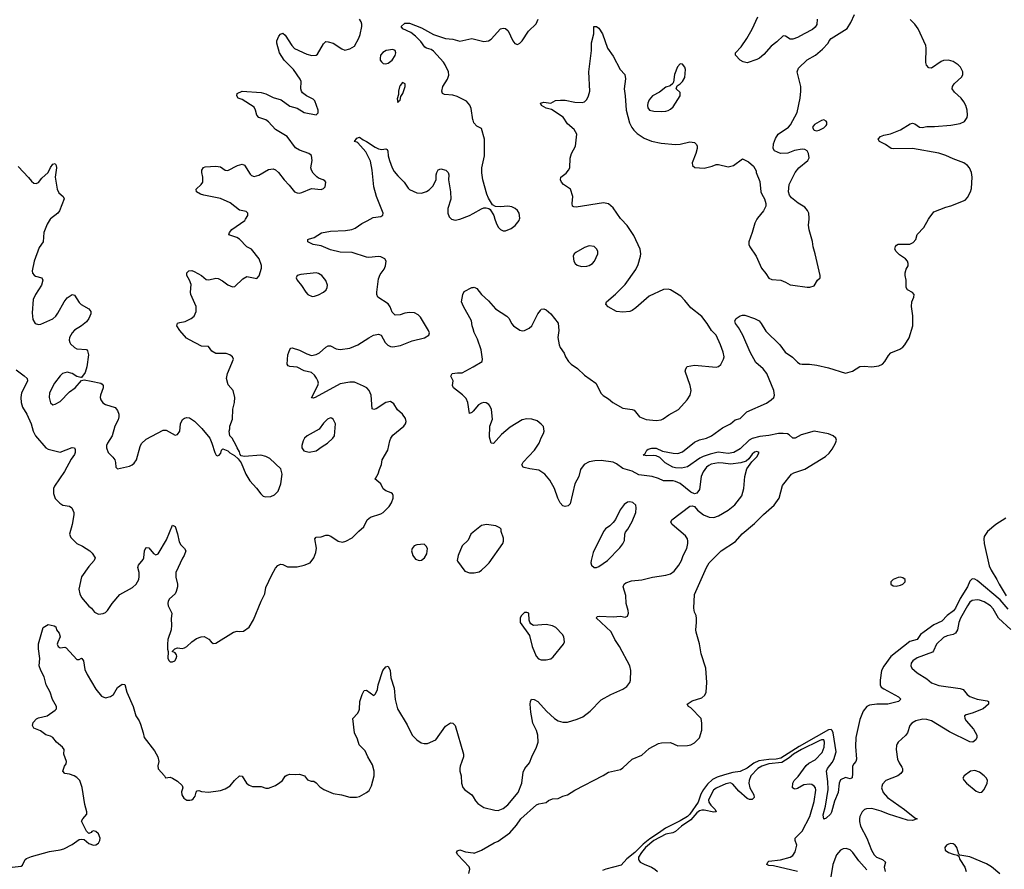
# Model space of a CAD drawing. Header units: inches. Extents: x 1449094 to 1618372, y 389908 to 534307.
# Tile 348 of 494: x 1526213 to 1534437, y 504569 to 511667. Entities that reach past the tile are written whole.
import ezdxf

# ---------------------------------------------------------------- set-up
doc = ezdxf.new("R2010")
doc.units = ezdxf.units.IN
doc.header["$MEASUREMENT"] = 0
for name, color, linetype in [('B5520', 7, 'Continuous'), ('B5521', 7, 'Continuous'), ('B5530', 7, 'Continuous'), ('B5531', 7, 'Continuous')]:
    doc.layers.add(name, color=color, linetype=linetype)

msp = doc.modelspace()

# ---------------------------------------------------------------- linework, layer by layer
at = {"layer": 'B5520', "color": 5}
for points, elevation in [([(1526182, 508742), (1526250, 508693), (1526274, 508670), (1526277, 508650), (1526270.3, 508630), (1526227.7, 508550), (1526222.8, 508510), (1526226.2, 508470), (1526236.1, 508430), (1526272.9, 508370), (1526309.3, 508289.3), (1526326.2, 508230), (1526345.5, 508190), (1526430, 508090.4), (1526450, 508078.4), (1526550, 508053), (1526650, 508093), (1526670, 508091), (1526676.4, 508076.4), (1526677.1, 508050), (1526670, 508034), (1526643.2, 507996.8), (1526586.5, 507893.5), (1526504.6, 507770), (1526496, 507750), (1526494.6, 507710), (1526510, 507665.5), (1526546.6, 507626.6), (1526571.8, 507611.8), (1526630, 507602.4), (1526647.7, 507587.7), (1526657.6, 507570), (1526664.2, 507550), (1526664.6, 507530), (1526650.2, 507449.8), (1526628.5, 507370), (1526640.6, 507340.6), (1526690, 507290.5), (1526736, 507270), (1526797.3, 507230), (1526818.8, 507210), (1526842, 507170), (1526835.5, 507150), (1526790, 507097.6), (1526728.7, 507011.3), (1526708, 506910), (1526714.9, 506870), (1526730, 506840.4), (1526790, 506768.7), (1526812.4, 506750), (1526836.4, 506716.4), (1526870, 506702), (1526910, 506705.5), (1526930, 506714), (1526946, 506730), (1526984.5, 506790), (1527050, 506864.9), (1527156.1, 506923.9), (1527186.6, 506950), (1527207, 506990), (1527210, 507014), (1527209.6, 507050), (1527200.7, 507090), (1527203.7, 507110), (1527244.1, 507155.9), (1527249.7, 507170), (1527254, 507230), (1527266.6, 507253.4), (1527270, 507257.3), (1527290, 507253.4), (1527330, 507207.7), (1527350, 507196.3), (1527370, 507204.9), (1527437.6, 507322.4), (1527490, 507444.7), (1527510, 507432), (1527531.3, 507371.3), (1527543.6, 507303.6), (1527559, 507279), (1527590.7, 507250), (1527599.1, 507230), (1527587.7, 507190), (1527571.9, 507168.1), (1527517.1, 507050), (1527516.3, 507010), (1527530.6, 506950), (1527530.5, 506930), (1527520.5, 506890), (1527510.7, 506870), (1527464.9, 506830), (1527452.4, 506810), (1527448.8, 506790), (1527452.4, 506770), (1527482.4, 506710), (1527477.3, 506662.7), (1527480.3, 506610), (1527477, 506570), (1527450.5, 506490), (1527446, 506450), (1527447.1, 506407.1), (1527454, 506390), (1527451, 506330), (1527460.7, 506310), (1527470, 506303.8), (1527490, 506303.8), (1527508.7, 506310), (1527519.3, 506330), (1527525.2, 506350), (1527521.2, 506361.2), (1527510, 506378), (1527486, 506390), (1527508, 506410), (1527530, 506418.8), (1527570, 506414.9), (1527590, 506418.4), (1527610, 506430.4), (1527650, 506470.4), (1527690, 506497.1), (1527728, 506510), (1527753, 506513), (1527792.8, 506492.8), (1527811.3, 506470), (1527830, 506456), (1527850, 506458.8), (1527998, 506550), (1528030, 506558.8), (1528050, 506554.8), (1528082, 506558), (1528130, 506591.3), (1528166.3, 506653.7), (1528229, 506810), (1528259, 506870), (1528270, 506922), (1528319.3, 507030), (1528350, 507086), (1528370, 507106.8), (1528390, 507117.3), (1528410, 507114.8), (1528450, 507096), (1528530, 507096), (1528589.1, 507110.9), (1528638, 507130), (1528670, 507172), (1528685.6, 507214.4), (1528692.7, 507252.7), (1528679, 507330), (1528690, 507344.7), (1528730, 507346.8), (1528770, 507360.7), (1528790, 507360.7), (1528812.5, 507352.5), (1528872, 507310), (1528910, 507300.7), (1528938, 507310), (1528990, 507338.8), (1529045.4, 507394.6), (1529088.7, 507430), (1529115.3, 507490), (1529142, 507510), (1529230, 507539.5), (1529250, 507550.5), (1529299.4, 507600.6), (1529319.5, 507630), (1529332.3, 507670), (1529332.7, 507692.7), (1529326, 507706), (1529314.8, 507714.8), (1529270, 507731.8), (1529250, 507747.3), (1529228.9, 507788.9), (1529178, 507830), (1529185.6, 507834.4), (1529207.8, 507872.2), (1529216.9, 507910), (1529234, 507950), (1529239.6, 507990), (1529288.2, 508070), (1529304.2, 508150), (1529313.3, 508170), (1529330, 508194.9), (1529421.6, 508270), (1529436.2, 508290), (1529442, 508310), (1529434.7, 508334.7), (1529409.3, 508370), (1529367.4, 508407.4), (1529338, 508458), (1529310, 508476.3), (1529270, 508469.7), (1529190, 508415.1), (1529169.5, 508409.5), (1529157.2, 508417.2), (1529148.3, 508530), (1529131.3, 508570), (1529111.8, 508590), (1529085.9, 508605.9), (1529010, 508637.7), (1528970, 508639.2), (1528890, 508623.5), (1528680.7, 508510), (1528664.9, 508504.9), (1528650, 508509.2), (1528703.9, 508610), (1528707.3, 508630), (1528704.4, 508650), (1528693.1, 508673.1), (1528676.4, 508696.4), (1528650, 508719.5), (1528590, 508732.6), (1528530, 508763.5), (1528468.5, 508768.5), (1528455.1, 508775.1), (1528447.3, 508790), (1528452.7, 508867.3), (1528468, 508912), (1528478, 508922), (1528490, 508924.7), (1528550, 508907.3), (1528610, 508874.9), (1528650, 508860.7), (1528690, 508870.4), (1528716.1, 508883.9), (1528770, 508931), (1528790, 508941), (1528810, 508941), (1528856.3, 508916.3), (1528890, 508910.5), (1528970, 508923.7), (1529037.2, 508950), (1529129.2, 509010), (1529169, 509030), (1529210, 509040.7), (1529232.5, 509032.5), (1529266.7, 508970), (1529287.1, 508947.1), (1529310, 508936), (1529330, 508934), (1529394, 508946), (1529490, 508983.9), (1529594, 509010), (1529631.6, 509030), (1529635.1, 509050), (1529627.8, 509070), (1529560.6, 509180.6), (1529541.6, 509201.6), (1529510, 509216.9), (1529470, 509222), (1529430, 509214.7), (1529390, 509200.7), (1529350, 509199.3), (1529323.3, 509223.3), (1529306.8, 509266.8), (1529290, 509294), (1529204, 509350), (1529196, 509370), (1529195.1, 509390), (1529210, 509502), (1529223.1, 509536.9), (1529256.2, 509583.8), (1529268.3, 509611.7), (1529272.6, 509650), (1529262.4, 509670), (1529230, 509685), (1529210, 509688.9), (1529130, 509680.9), (1529110, 509683.1), (1528990, 509721), (1528890, 509725.8), (1528810, 509745.5), (1528730, 509777.4), (1528665.2, 509790), (1528620.9, 509810), (1528619, 509830), (1528625.6, 509834.4), (1528671.4, 509848.6), (1528734.7, 509885.3), (1528810, 509901.3), (1528934, 509906), (1528986.6, 509913.4), (1529015.8, 509924.2), (1529070, 509964.9), (1529114.9, 509985.1), (1529139.7, 510000)], 560), ([(1526467.7, 510000), (1526441.4, 509958.6), (1526413.8, 509890), (1526407.4, 509810), (1526375.6, 509764.4), (1526332.6, 509650), (1526316, 509570), (1526320.3, 509550), (1526332.4, 509532.4), (1526344.8, 509524.8), (1526397.3, 509510), (1526406.7, 509490), (1526394.9, 509450), (1526343.9, 509370), (1526326.2, 509330), (1526317, 509217), (1526323.1, 509163.1), (1526341, 509130), (1526370, 509119.1), (1526390, 509123), (1526490, 509168.4), (1526513.6, 509190), (1526530, 509214), (1526582.9, 509310), (1526610, 509342), (1526650, 509370.6), (1526670, 509366.8), (1526710, 509304), (1526727.1, 509287.1), (1526791.3, 509250), (1526806, 509230), (1526806.8, 509210), (1526790.4, 509170), (1526770, 509142.9), (1526729.3, 509110.7), (1526670, 509073.5), (1526650, 509051.2), (1526629.5, 509010.5), (1526626.5, 508990), (1526630.2, 508970), (1526637.7, 508957.7), (1526670, 508927.4), (1526690, 508918.3), (1526770, 508912.4), (1526780.3, 508900.3), (1526786.9, 508866.9), (1526773, 508767), (1526759.2, 508720.8), (1526730, 508678), (1526723.6, 508676.4), (1526690, 508686), (1526651.5, 508711.5), (1526610, 508721.4), (1526570.3, 508710), (1526550, 508692.8), (1526502.3, 508630), (1526461.2, 508550), (1526457.7, 508510), (1526470, 508466.8), (1526490.7, 508450.7), (1526510, 508454.9), (1526550, 508478.4), (1526630, 508557.1), (1526676, 508590), (1526730, 508654), (1526750, 508658), (1526810, 508647.7), (1526890, 508630.4), (1526902, 508622), (1526910.4, 508610), (1526910.4, 508590.4), (1526887.2, 508530), (1526885.3, 508510), (1526890.4, 508490), (1526907.4, 508467.4), (1526930, 508452.4), (1527010, 508427.4), (1527030, 508402.4), (1527039.8, 508370), (1527041.7, 508350), (1527036.4, 508323.6), (1527006.7, 508270), (1526986.3, 508190), (1526947.4, 508130), (1526938, 508110), (1526936.5, 508090), (1526951.4, 508051.4), (1526991.3, 508011.3), (1527006.4, 507990), (1527013.7, 507966.3), (1527016, 507930), (1527030, 507916), (1527130, 507936.3), (1527153.1, 507946.9), (1527170, 507962.8), (1527189.5, 507990.5), (1527219.1, 508100.9), (1527230, 508126), (1527270, 508162), (1527410, 508238.8), (1527437.5, 508237.5), (1527510, 508196), (1527530, 508201), (1527549, 508230), (1527557.2, 508290), (1527572.9, 508327.1), (1527590, 508338.8), (1527610, 508342.8), (1527630, 508340.7), (1527673.3, 508313.3), (1527732.9, 508252.9), (1527800.7, 508170), (1527818.8, 508130), (1527842, 508050), (1527854, 508030), (1527864.7, 508024.7), (1527878, 508030), (1527893.6, 508046.4), (1527898, 508070), (1527910, 508082), (1527950, 508064.7), (1527967.3, 508047.3), (1528007.1, 508027.1), (1528038.8, 507998.8), (1528063.5, 507963.5), (1528100.7, 507870), (1528134.2, 507814.2), (1528190, 507752.7), (1528225.6, 507705.6), (1528247.6, 507687.6), (1528270, 507680.2), (1528310, 507682.3), (1528341.8, 507698.2), (1528370.7, 507729.3), (1528394.8, 507790), (1528403.9, 507870), (1528393.5, 507913.5), (1528300.8, 508000.8), (1528270, 508018.4), (1528227.7, 508027.7), (1528090, 508017.2), (1528064, 508024), (1528055.3, 508035.3), (1528050, 508058), (1528029.1, 508089.1), (1528022, 508110), (1527988, 508170), (1527968.7, 508190), (1527962, 508230), (1527968.7, 508250), (1527969.1, 508270.9), (1527989, 508330), (1527992.9, 508412.9), (1528006, 508470), (1528009.3, 508510), (1527994.5, 508570), (1527955.4, 508615.4), (1527939.6, 508670), (1527947.3, 508710), (1527999, 508830), (1527989.4, 508849.4), (1527967.2, 508867.2), (1527938, 508878), (1527850, 508877), (1527816.6, 508896.6), (1527790, 508935.3), (1527730, 508939.3), (1527630, 508991.8), (1527607.4, 509007.4), (1527550, 509069.6), (1527525.6, 509110), (1527530, 509130.6), (1527550, 509138.4), (1527594.9, 509145.1), (1527646, 509170), (1527669.7, 509190.3), (1527687, 509230), (1527687, 509270), (1527641.6, 509370), (1527638.4, 509390), (1527645.1, 509454.9), (1527632, 509490), (1527609.8, 509530), (1527608, 509552), (1527626.6, 509570), (1527650, 509570.3), (1527670, 509562.8), (1527730.5, 509530), (1527770, 509497.1), (1527792.8, 509492.8), (1527850, 509506.4), (1527870, 509506), (1527906, 509486), (1527950, 509450.6), (1527990, 509434.8), (1528010, 509437.3), (1528077.5, 509502.5), (1528110, 509520.4), (1528194.8, 509505.2), (1528214, 509526), (1528232, 509590), (1528233.8, 509613.8), (1528211.8, 509670), (1528150, 509749.4), (1528109.7, 509769.7), (1528050, 509833.3), (1528026.3, 509846.3), (1527959, 509870), (1527966.6, 509890), (1527985.9, 509914.1), (1528092, 509990), (1528098.2, 510000)], 580), ([(1529818.9, 510000), (1529819.5, 509999.5), (1529850, 509992.4), (1529888, 510000)], 560), ([(1530000, 509084.4), (1529991.6, 509110), (1529987.6, 509150), (1529919.5, 509270), (1529904.5, 509310), (1529913.3, 509370), (1529924.4, 509395.6), (1529990, 509428.4), (1530000, 509430.9)], 540), ([(1530000, 508395.8), (1529990, 508384), (1529970, 508378), (1529954.7, 508470), (1529941.7, 508501.7), (1529912.5, 508532.5), (1529837, 508590), (1529827.3, 508610), (1529832.7, 508650), (1529815.1, 508690), (1529824, 508710), (1529870, 508717), (1529910, 508717.3), (1530000, 508767.2)], 540), ([(1530000, 507385.5), (1529981, 507370), (1529959.9, 507320.1), (1529908.5, 507271.5), (1529874, 507190), (1529866.8, 507150), (1529870, 507142), (1529930, 507061), (1529970, 507046), (1530000, 507046)], 560), ([(1526150, 504587.7), (1526224.7, 504595.3), (1526235.5, 504604.5), (1526259, 504650), (1526270, 504658.8), (1526310, 504674.8), (1526461.5, 504718.5), (1526550, 504730.6), (1526580.1, 504739.9), (1526650, 504776.3), (1526710, 504818), (1526730, 504822), (1526750, 504818.8), (1526790, 504783.8), (1526830, 504770.6), (1526850, 504774.9), (1526870, 504788.5), (1526881.3, 504810), (1526885.1, 504830), (1526870, 504865.1), (1526850, 504885.1), (1526830, 504891.8), (1526815.9, 504884.1), (1526810, 504875.3), (1526790, 504868.7), (1526770, 504888.7), (1526729.3, 504970), (1526739.3, 504990), (1526772.3, 505030), (1526774.5, 505050), (1526757, 505110), (1526733.4, 505253.4), (1526715.1, 505310), (1526690, 505337.2), (1526668.7, 505350), (1526630, 505363.7), (1526589.4, 505369.4), (1526572.7, 505390), (1526586, 505430), (1526599.5, 505450), (1526603.7, 505470), (1526581.2, 505530), (1526584, 505570), (1526569, 505590), (1526521.2, 505630), (1526489, 505670), (1526470, 505680.9), (1526430, 505692.7), (1526386.2, 505726.2), (1526330, 505749.3), (1526320.9, 505770), (1526325.6, 505794.4), (1526353.3, 505826.7), (1526370, 505835.5), (1526442, 505850), (1526510, 505898), (1526519, 505910), (1526519.3, 505930), (1526487.7, 505987.7), (1526466.6, 506050), (1526434.5, 506110), (1526416.6, 506176.6), (1526389.5, 506230), (1526376, 506270), (1526382, 506330), (1526369.4, 506410.6), (1526370, 506454), (1526409, 506590), (1526450, 506614), (1526502, 506602), (1526514, 506594), (1526521, 506570), (1526542, 506542), (1526551.3, 506510), (1526530, 506468), (1526526.7, 506450), (1526534.8, 506430), (1526550, 506420.5), (1526590, 506426), (1526599.8, 506419.8), (1526690, 506322.8), (1526710, 506322), (1526730, 506334), (1526733, 506330), (1526746, 506310), (1526757.5, 506237.5), (1526775.8, 506195.8), (1526850, 506073), (1526896.3, 506016.3), (1526930, 506000.3), (1526970, 506013.7), (1526995.6, 506030), (1527030, 506088), (1527070, 506116), (1527090, 506112), (1527106.8, 506050), (1527160.7, 505930), (1527184, 505850), (1527211.3, 505810), (1527222, 505782), (1527244.7, 505710), (1527251.3, 505670), (1527339.9, 505559.9), (1527366.8, 505510), (1527374, 505470), (1527365.8, 505434.2), (1527368.4, 505408.4), (1527422, 505350), (1527430, 505334), (1527470, 505338), (1527490, 505331.3), (1527530, 505306.8), (1527570.4, 505270.4), (1527575.5, 505250), (1527564.4, 505215.6), (1527566.5, 505190), (1527583.8, 505163.8), (1527610, 505146.5), (1527634.1, 505145.9), (1527650, 505150.4), (1527660.7, 505159.3), (1527678.6, 505181.4), (1527686.8, 505213.2), (1527694.6, 505225.4), (1527710, 505226.8), (1527730, 505220.5), (1527790, 505214), (1527890, 505226.8), (1527930, 505241), (1527970, 505266.8), (1528006.6, 505310), (1528050, 505351), (1528070, 505346), (1528106.8, 505290), (1528130, 505270.8), (1528158, 505262), (1528230, 505262), (1528270, 505248), (1528290, 505248), (1528350, 505270.5), (1528386.5, 505293.5), (1528408, 505312), (1528430, 505346.8), (1528443.5, 505356.5), (1528470, 505363), (1528519.3, 505360.7), (1528550, 505364.7), (1528590.9, 505350.9), (1528616.9, 505316.9), (1528646.4, 505306.4), (1528670, 505304.7), (1528690, 505291), (1528718.8, 505258.8), (1528754.6, 505234.6), (1528830, 505202), (1528902, 505190), (1528970, 505172.4), (1529027, 505173), (1529050, 505177.3), (1529110, 505210.6), (1529131.2, 505228.8), (1529152.5, 505267.5), (1529173.7, 505350), (1529173.7, 505390), (1529160.6, 505440.6), (1529119.6, 505510), (1529097.6, 505557.6), (1529049.4, 505610), (1529035.5, 505655.5), (1529009, 505710), (1528995.3, 505830), (1529034, 505870), (1529045.2, 505890), (1529051.8, 505908.2), (1529055.1, 505970), (1529073.2, 506030), (1529090, 506062), (1529110, 506064.7), (1529170, 506022), (1529184.7, 506035.3), (1529200.9, 506070), (1529206, 506110), (1529246.6, 506230), (1529270, 506261), (1529290, 506266), (1529307.7, 506230), (1529312.7, 506170), (1529341.3, 506081.3), (1529349, 505989), (1529367.2, 505910), (1529450, 505776.3), (1529490, 505690.7), (1529530, 505650.8), (1529566.6, 505626.6), (1529590, 505619.1), (1529620.2, 505619.8), (1529690, 505650.8), (1529770, 505766), (1529810, 505794), (1529830, 505790.8), (1529850.4, 505770), (1529920.7, 505530), (1529920.7, 505510), (1529892.4, 505430), (1529890.4, 505410), (1529890.4, 505390), (1529900.5, 505350), (1529902.6, 505290), (1529913.3, 505253.3), (1529931.8, 505231.8), (1529990, 505190.7), (1530000, 505173.7)], 540), ([(1529965.6, 504534.4), (1529973.2, 504570), (1529966, 504590), (1529872.7, 504690), (1529862.7, 504710), (1529870, 504724.7), (1529890, 504730.6), (1529936.4, 504716.4), (1530000, 504705.5)], 520)]:
    msp.add_lwpolyline(points, dxfattribs=dict(at, elevation=elevation))
for points, elevation in [([(1528690, 509551.3), (1528561.6, 509538.4), (1528530.9, 509529.1), (1528521, 509510), (1528530.8, 509490), (1528567.2, 509447.2), (1528603, 509390), (1528620.7, 509370), (1528654.6, 509354.6), (1528675.9, 509355.9), (1528710, 509368.5), (1528750, 509390.6), (1528772.3, 509410), (1528782, 509430), (1528784.5, 509450), (1528770, 509489), (1528737, 509530), (1528710, 509547.6)], 580), ([(1528810, 508340.7), (1528784.9, 508330), (1528750, 508296.2), (1528714.1, 508245.9), (1528613, 508190), (1528592.4, 508170), (1528580.3, 508150), (1528568.4, 508108.4), (1528570.5, 508090), (1528585.7, 508065.7), (1528630, 508054.4), (1528690, 508063.7), (1528738.2, 508101.8), (1528783.7, 508130), (1528829.4, 508170), (1528842.9, 508190), (1528849.6, 508290), (1528830, 508329.2), (1528817.4, 508337.4)], 580), ([(1529590, 507285.1), (1529530, 507279.6), (1529509.1, 507270.9), (1529490, 507248.7), (1529484.9, 507230), (1529496.3, 507190), (1529520.3, 507160.3), (1529550, 507148), (1529570, 507150.6), (1529595.1, 507170), (1529614.9, 507205.1), (1529618.4, 507250), (1529609.4, 507270)], 560)]:
    msp.add_lwpolyline(points, close=True, dxfattribs=dict(at, elevation=elevation))
at = {"layer": 'B5521', "color": 5}
for points, elevation in [([(1528098.2, 510000), (1528117, 510030), (1528119.3, 510050), (1528103.7, 510063.7), (1528050, 510076.9), (1527970, 510136.4), (1527890, 510172.3), (1527750, 510200.9), (1527722.7, 510210), (1527689.3, 510230), (1527686, 510250), (1527729.6, 510290), (1527742.4, 510310), (1527743.5, 510350), (1527733.3, 510390), (1527734.5, 510410), (1527747.5, 510432.5), (1527761.6, 510438.4), (1527850, 510443.8), (1527890, 510436.3), (1527930, 510410.7), (1527950, 510407.7), (1528032.5, 510447.5), (1528070, 510459.3), (1528091.8, 510451.8), (1528137.3, 510377.3), (1528150, 510364), (1528170, 510356.3), (1528210, 510368.2), (1528290, 510416.4), (1528330, 510421.6), (1528350, 510412.7), (1528375.5, 510390), (1528420.5, 510330), (1528464.5, 510284.5), (1528508.4, 510230), (1528530, 510219.5), (1528550, 510217.6), (1528570, 510223.1), (1528650, 510255.8), (1528731.3, 510248.7), (1528750, 510256.3), (1528763.7, 510270), (1528769.3, 510309.3), (1528760.9, 510320.9), (1528748.7, 510330), (1528710, 510342.9), (1528694.6, 510354.6), (1528664.5, 510384.5), (1528649.8, 510409.8), (1528644, 510430), (1528654.7, 510490), (1528650, 510532.3), (1528629.2, 510550), (1528550, 510576.9), (1528516.8, 510596.8), (1528446, 510690), (1528349, 510749), (1528290, 510813.6), (1528270, 510829.6), (1528209.6, 510850), (1528193.3, 510870), (1528183, 510910), (1528170, 510934.7), (1528070, 510999.5), (1528038, 511010), (1528025.2, 511030), (1528029.6, 511050.4), (1528070, 511070.7), (1528230, 511059.5), (1528270, 511048.5), (1528330, 511016), (1528396.1, 510996.1), (1528470, 510943.6), (1528530, 510926.3), (1528590, 510891.7), (1528690, 510870.8), (1528706, 510890), (1528705.1, 510910), (1528677.6, 510990), (1528663.8, 511003.8), (1528609.8, 511029.8), (1528575.6, 511055.6), (1528566.3, 511070), (1528561.3, 511090), (1528564.2, 511150), (1528555.1, 511170), (1528499.8, 511250), (1528421.1, 511330), (1528384, 511390), (1528361.6, 511470), (1528362, 511490), (1528378, 511530), (1528390, 511546.8), (1528410, 511554), (1528430, 511538.8), (1528486.7, 511450), (1528507.3, 511427.3), (1528610, 511378.4), (1528653.4, 511366.6), (1528688, 511370), (1528700.7, 511379.3), (1528750, 511466), (1528770, 511484), (1528790, 511483), (1528830, 511470.4), (1528902.3, 511422.3), (1528930, 511413.4), (1528970, 511422), (1529010, 511444.9), (1529046.6, 511513.4), (1529057.4, 511542.6), (1529069.7, 511610), (1529071, 511630), (1529065.4, 511650), (1529051.3, 511671.3)], 580), ([(1530000, 510826.1), (1529998.7, 510830), (1529984.9, 510924.9), (1529973.6, 510953.6), (1529945.4, 510985.4), (1529865.7, 511025.7), (1529830, 511037.4), (1529762.3, 511042.3), (1529743.7, 511050), (1529739.6, 511070), (1529746.3, 511110), (1529787.3, 511170), (1529798, 511202), (1529793.7, 511230), (1529768, 511290), (1529752.9, 511312.9), (1529670, 511403.5), (1529650, 511416.8), (1529609.8, 511429.8), (1529598.2, 511438.2), (1529563.6, 511483.6), (1529518.3, 511530), (1529479.9, 511559.9), (1529414.5, 511590), (1529399.6, 511610), (1529430, 511638.7), (1529470, 511638.4), (1529570, 511597.8), (1529670, 511541.8), (1529770, 511510.3), (1529830, 511503.7), (1529890, 511488.5), (1529990.4, 511510.4), (1530000, 511507.8)], 560), ([(1529139.7, 510000), (1529164.9, 510015.1), (1529230, 510023.1), (1529245.8, 510034.2), (1529249.5, 510050.5), (1529194.5, 510190), (1529169.7, 510270), (1529157.6, 510410), (1529144, 510484), (1529104.1, 510564.1), (1529037.5, 510637.5), (1529030, 510644), (1529008.7, 510650), (1529030, 510678), (1529050, 510686), (1529082.4, 510662.4), (1529110, 510650.3), (1529181.2, 510601.2), (1529210, 510586.9), (1529237.6, 510582.4), (1529270, 510588), (1529282, 510582), (1529288.4, 510568.4), (1529291.3, 510530), (1529302, 510490), (1529323, 510430), (1529339.4, 510399.4), (1529370, 510361.1), (1529423.8, 510310), (1529458.5, 510258.6), (1529470, 510248.4), (1529530, 510220.4), (1529570, 510218.7), (1529609.7, 510230.3), (1529634.3, 510245.7), (1529663.3, 510276.7), (1529692, 510330), (1529691.8, 510370), (1529696.2, 510390), (1529708.2, 510411.8), (1529730, 510421.6), (1529773.4, 510410), (1529792.7, 510390), (1529797.1, 510370), (1529794.4, 510330), (1529812.4, 510230), (1529812.7, 510167.3), (1529790.3, 510090), (1529788.5, 510050), (1529799, 510019), (1529818.9, 510000)], 560), ([(1526200.4, 510440.4), (1526287.3, 510347.3), (1526310, 510317.3), (1526330, 510300.7), (1526350, 510298.8), (1526370, 510306.8), (1526398.3, 510341.7), (1526451.8, 510390), (1526470, 510433.4), (1526490, 510460.7), (1526510, 510466), (1526518, 510450), (1526520.4, 510430), (1526510.3, 510350), (1526524.4, 510250), (1526540.7, 510220.7), (1526576, 510190), (1526584, 510170), (1526544.9, 510070), (1526530.6, 510050), (1526470, 510003.6), (1526467.7, 510000)], 580), ([(1529888, 510000), (1529890, 510000.4), (1529970, 510032.4), (1530000, 510049.1)], 560)]:
    msp.add_lwpolyline(points, dxfattribs=dict(at, elevation=elevation))
at = {"layer": 'B5521', "color": 5, "elevation": 580}
for points in [[(1529330, 511416.9), (1529274.8, 511410), (1529246.2, 511393.8), (1529227.4, 511370), (1529222.5, 511342.5), (1529224.2, 511330), (1529234, 511314), (1529250, 511302), (1529270, 511298.7), (1529290, 511304.9), (1529325.1, 511330), (1529350, 511367.7), (1529354.7, 511390), (1529349.2, 511410)], [(1529410, 511142), (1529390, 511118), (1529386.4, 511106.4), (1529378, 511070), (1529378, 511042), (1529365.4, 511005.4), (1529370, 510974), (1529375.3, 510984.7), (1529390, 510994), (1529395.3, 511024.7), (1529414, 511050), (1529432.3, 511110), (1529431.7, 511131.7)]]:
    msp.add_lwpolyline(points, close=True, dxfattribs=at)
at = {"layer": 'B5530', "color": 5}
for points, elevation in [([(1530000, 504705.5), (1530010, 504703.8), (1530071.3, 504728.7), (1530176, 504790), (1530210, 504804.9), (1530305.6, 504874.4), (1530362.7, 504937.3), (1530399.7, 504990), (1530530, 505108), (1530550, 505117.1), (1530610, 505126.8), (1530630, 505144.7), (1530663.1, 505156.9), (1530710, 505161), (1530750, 505181), (1530790, 505191), (1530849.5, 505230.5), (1531087.3, 505352.7), (1531130, 505380.7), (1531230, 505402.8), (1531250, 505416), (1531329.2, 505490), (1531410, 505523), (1531470, 505577.3), (1531550, 505621), (1531572.9, 505627.1), (1531650, 505627.3), (1531710, 505599.3), (1531790, 505602.3), (1531819.3, 505610), (1531850, 505624.9), (1531891.5, 505668.5), (1531909.7, 505730.3), (1531911.2, 505791.2), (1531905.1, 505830), (1531818.4, 505918.4), (1531798, 505930), (1531788.7, 505950), (1531830, 505976.3), (1531910, 506000.7), (1531936.6, 506023.4), (1531947, 506050), (1531953.6, 506130), (1531943.9, 506250), (1531905.7, 506370), (1531892.1, 506452.1), (1531862.4, 506550), (1531859.6, 506570), (1531866.6, 506630), (1531865.6, 506665.6), (1531862.7, 506690), (1531850, 506718), (1531843.6, 506750), (1531850, 506864.7), (1531950, 507091), (1531972.7, 507130), (1532072.7, 507230), (1532191.7, 507308.3), (1532247.6, 507372.4), (1532350, 507457.4), (1532427, 507533), (1532515.4, 507610), (1532558, 507670), (1532584.5, 507775.5), (1532660.9, 507870), (1532678, 507882), (1532770, 507911.4), (1532942.7, 508017.3), (1532973.5, 508046.5), (1532999.9, 508080.1), (1533027.6, 508130), (1533035, 508155), (1533030, 508171.8), (1533006.6, 508190), (1532970, 508206.8), (1532850, 508229.5), (1532740.8, 508199.2), (1532690, 508170.8), (1532670, 508171), (1532639.6, 508199.6), (1532626.4, 508206.4), (1532590, 508211), (1532550, 508210.3), (1532470, 508192.7), (1532395.5, 508184.5), (1532332.1, 508167.9), (1532304.8, 508155.2), (1532230, 508081.5), (1532178, 508050), (1532130, 508043.6), (1532046.9, 508053.1), (1531981.7, 508038.3), (1531921.4, 508018.6), (1531895.4, 508004.6), (1531790, 507931.8), (1531741, 507919), (1531690, 507923.5), (1531669.5, 507930), (1531605.2, 507965.2), (1531559, 508010), (1531530, 508022.4), (1531506.1, 508026.1), (1531450, 508023), (1531422, 508030), (1531436.2, 508043.8), (1531452.3, 508070), (1531462, 508078), (1531492.2, 508087.8), (1531530, 508086.5), (1531582.2, 508062.2), (1531670, 508044.9), (1531710, 508043.8), (1531750, 508058), (1531850, 508137), (1531890, 508156.5), (1531950, 508171.6), (1531991.8, 508190), (1532083.6, 508256.4), (1532149.3, 508290), (1532190, 508324.9), (1532230, 508335.5), (1532287, 508390), (1532450, 508464.4), (1532489.6, 508490), (1532511.1, 508510), (1532518.7, 508530), (1532513.4, 508570), (1532452.6, 508710), (1532423.5, 508750), (1532362.9, 508802.9), (1532315, 508890), (1532252.8, 509030), (1532216.4, 509096.4), (1532191.6, 509130), (1532187.8, 509150), (1532198, 509170), (1532230, 509192.9), (1532250, 509198.7), (1532270, 509198), (1532350, 509171.8), (1532390, 509150.3), (1532406.5, 509130), (1532444.2, 509064.2), (1532562.4, 508950), (1532607.7, 508890), (1532668.9, 508848.9), (1532710, 508804.9), (1532730, 508793), (1532750, 508788.2), (1532810, 508788.7), (1532870, 508781.3), (1532970, 508759.1), (1533110, 508713.4), (1533169.6, 508730.4), (1533230, 508770.5), (1533267, 508773), (1533330, 508765.5), (1533390, 508775.5), (1533419.3, 508790), (1533438.4, 508810), (1533470, 508862), (1533490, 508882.4), (1533565.6, 508914.4), (1533589.8, 508930.2), (1533607.8, 508950), (1533641.6, 509010), (1533673.3, 509110), (1533673.8, 509193.8), (1533662, 509270), (1533666, 509310), (1533681.2, 509350), (1533684, 509370), (1533670, 509388.7), (1533628.9, 509408.9), (1533618, 509430), (1533617.2, 509490), (1533609, 509530), (1533609.1, 509550.9), (1533618, 509582), (1533633.2, 509610), (1533634, 509630), (1533629.2, 509650), (1533613.2, 509670), (1533562.7, 509702.7), (1533533.2, 509730), (1533524, 509750), (1533529.3, 509770.7), (1533537.2, 509782.8), (1533549.4, 509790.6), (1533649.1, 509790.9), (1533675.5, 509804.5), (1533699, 509830), (1533710, 509871.3), (1533765.2, 509930), (1533803.8, 510000)], 520), ([(1530000, 509430.9), (1530010, 509433.4), (1530030, 509420.5), (1530070.4, 509370), (1530130, 509318), (1530188.2, 509250), (1530280.5, 509190), (1530300.5, 509170), (1530321.1, 509130), (1530337.6, 509110), (1530390, 509074), (1530410, 509068.5), (1530430, 509070.4), (1530469.3, 509090), (1530490, 509110.7), (1530540.7, 509210), (1530561.7, 509238.3), (1530570, 509247.3), (1530590, 509250.8), (1530610, 509242.8), (1530648.3, 509208.3), (1530710.5, 509130.5), (1530716.3, 509070), (1530707.5, 509012.5), (1530719.3, 508950), (1530727, 508927), (1530759.9, 508879.9), (1530772.4, 508850), (1530797.1, 508810), (1530818, 508790), (1530872.4, 508752.4), (1530930, 508696.3), (1531024, 508630), (1531070, 508542.8), (1531086, 508526), (1531130, 508499.3), (1531167.5, 508467.5), (1531250, 508421.6), (1531330, 508410.4), (1531344.4, 508404.4), (1531391, 508350), (1531446.9, 508326.9), (1531530, 508319.1), (1531570, 508324.9), (1531587.5, 508332.5), (1531633.9, 508366.1), (1531716, 508410), (1531789.3, 508490), (1531812.3, 508530), (1531820.7, 508570), (1531814.5, 508610), (1531772.7, 508730), (1531776, 508750), (1531789.5, 508770.5), (1531850, 508782), (1532030, 508764.9), (1532050, 508770.7), (1532070, 508786.8), (1532092.3, 508830), (1532096, 508850), (1532089.4, 508890), (1532068, 508950), (1532030.8, 509030.8), (1531990.9, 509070.9), (1531954.7, 509130), (1531910, 509187.3), (1531819.1, 509259.1), (1531770, 509322), (1531736.4, 509356.4), (1531650, 509409.4), (1531630, 509414.5), (1531590, 509411.6), (1531470, 509357.6), (1531360.3, 509259.7), (1531330, 509237.6), (1531310, 509229.6), (1531250, 509222.9), (1531198, 509230), (1531127.5, 509267.5), (1531109.4, 509289.4), (1531114, 509310), (1531190, 509374.9), (1531270, 509454.9), (1531359.4, 509580.6), (1531378.9, 509621.1), (1531397.2, 509690), (1531400.4, 509710), (1531395.8, 509750), (1531342.6, 509862.6), (1531287.2, 509947.2), (1531237, 510000)], 540), ([(1530182.7, 510000), (1530192.7, 509970), (1530210, 509934.8), (1530230, 509914), (1530250, 509902.8), (1530270, 509904), (1530317, 509923), (1530352, 509948), (1530384.2, 509990), (1530386.9, 510000)], 560), ([(1532369.5, 510000), (1532352.4, 509967.6), (1532332.4, 509890), (1532303.8, 509810), (1532303.8, 509790), (1532310.6, 509770), (1532365.5, 509690), (1532410, 509591), (1532446, 509546), (1532470, 509507.3), (1532496.7, 509496.7), (1532570, 509490.4), (1532610, 509474.9), (1532650, 509452.7), (1532670, 509448), (1532790, 509431.3), (1532811.6, 509431.6), (1532850, 509444.7), (1532878, 509490), (1532898, 509510), (1532898, 509530), (1532858.4, 509710), (1532840.7, 509770), (1532834.2, 509814.2), (1532807, 509910), (1532802.9, 509950), (1532806.8, 510000)], 540), ([(1530000, 508767.2), (1530077.2, 508810), (1530079.3, 508830), (1530068, 508910), (1530037.6, 508997.6), (1530010, 509054), (1530000, 509084.4)], 540), ([(1530000, 505173.7), (1530019.9, 505139.9), (1530038.3, 505118.3), (1530090, 505084.4), (1530182.5, 505062.5), (1530210, 505060.9), (1530250, 505076.1), (1530290, 505109), (1530376.2, 505210), (1530406.6, 505290), (1530418, 505382), (1530433, 505410), (1530470, 505459.3), (1530489.8, 505510), (1530530.8, 505590), (1530542.4, 505630), (1530542, 505690), (1530529.7, 505729.7), (1530499.7, 505790), (1530482, 505882), (1530476.9, 505950), (1530479.5, 505970), (1530489.2, 505990), (1530510, 505987.3), (1530540.7, 505970), (1530613.4, 505890), (1530680.5, 505830), (1530710, 505810.4), (1530750, 505797.6), (1530790, 505799.5), (1530870, 505822.4), (1530917.7, 505842.3), (1530979.3, 505890), (1531070, 505984.9), (1531150, 506030.5), (1531250, 506073), (1531283.9, 506096.1), (1531309.4, 506130), (1531315.6, 506150), (1531317.4, 506230), (1531308.2, 506270), (1531223.5, 506430), (1531183.5, 506490), (1531153, 506553), (1531029.4, 506670.6), (1531040.1, 506679.9), (1531055.5, 506684.5), (1531170, 506679.1), (1531230, 506682.8), (1531270, 506676), (1531290, 506684.7), (1531297.2, 506710), (1531296, 506730), (1531277.6, 506790), (1531276.2, 506856.2), (1531254, 506930), (1531262.9, 506950), (1531276.6, 506963.4), (1531322, 506978), (1531410, 506987), (1531498, 507010), (1531610, 507025.3), (1531650, 507038.7), (1531680.1, 507059.9), (1531718.7, 507110), (1531741.3, 507150), (1531753.7, 507190), (1531785.7, 507250), (1531795.1, 507290), (1531795.1, 507310), (1531789.7, 507330), (1531774.7, 507354.7), (1531663.7, 507450), (1531652.3, 507470), (1531660.9, 507490), (1531810, 507604), (1531830, 507606.8), (1531850, 507598.8), (1531875.5, 507570), (1531926, 507530), (1531972, 507510), (1532010, 507508.3), (1532050, 507520.7), (1532131.2, 507568.8), (1532185.1, 507614.9), (1532245.7, 507690), (1532262, 507750), (1532268.6, 507851.4), (1532285.7, 507914.3), (1532327.2, 507972.8), (1532370, 508016), (1532388.7, 508050), (1532370, 508059.3), (1532350, 508053.6), (1532330, 508037), (1532302, 507998), (1532279.9, 507980.1), (1532235.9, 507964.1), (1532150, 507952.5), (1532090, 507962.5), (1532050, 507964), (1531990, 507953.8), (1531970, 507943.9), (1531950, 507929.7), (1531921.5, 507890), (1531905, 507850), (1531890, 507742.7), (1531870, 507712.3), (1531850, 507705.2), (1531819.4, 507719.4), (1531730, 507791.8), (1531692, 507810), (1531670, 507814.5), (1531590, 507815.2), (1531550, 507833.7), (1531497.2, 507850), (1531383.6, 507863.6), (1531330, 507894.8), (1531250, 507916.4), (1531197.6, 507957.6), (1531170, 507970.7), (1531070, 507984.2), (1531017.2, 507982.8), (1530970, 507974.3), (1530928.4, 507950), (1530896.5, 507910), (1530882, 507850), (1530848.9, 507790), (1530810, 507622), (1530794.9, 507605.1), (1530770, 507600.5), (1530750, 507606), (1530726.3, 507630), (1530706.6, 507670), (1530678.9, 507750), (1530640.4, 507820.4), (1530599.5, 507870), (1530550, 507904.2), (1530474.7, 507914.7), (1530426.6, 507926.6), (1530419, 507930), (1530407.2, 507947.2), (1530418, 507970), (1530511.8, 508070), (1530552, 508130), (1530567.6, 508172.4), (1530589.3, 508210), (1530594.5, 508230), (1530587.2, 508267.2), (1530570, 508289.2), (1530534.9, 508314.9), (1530490, 508329.6), (1530450, 508331.6), (1530410, 508324.5), (1530310, 508263.6), (1530237.4, 508202.6), (1530170, 508126.6), (1530150, 508128), (1530138, 508178), (1530139.5, 508270), (1530160.9, 508330), (1530154, 508410), (1530140.7, 508440.7), (1530131.9, 508451.9), (1530110, 508464.7), (1530090, 508468), (1530070, 508463), (1530046, 508450), (1530000, 508395.8)], 540), ([(1534450, 507503.8), (1534366.4, 507450), (1534297.7, 507390), (1534268.4, 507350), (1534265, 507330), (1534268.3, 507290), (1534310, 507104.9), (1534327.2, 507067.2), (1534375.9, 506990), (1534393.8, 506950), (1534453.8, 506853.8)], 520), ([(1530000, 507046), (1530010, 507046), (1530050, 507054.8), (1530070, 507066.8), (1530110, 507104), (1530134.5, 507130), (1530249.4, 507290), (1530255.1, 507310), (1530254.5, 507334.5), (1530235.3, 507390), (1530235.3, 507410), (1530223.1, 507423.1), (1530190, 507439), (1530110.9, 507449.1), (1530070, 507442.7), (1530000, 507385.5)], 560), ([(1534470, 506742.8), (1534401.6, 506821.6), (1534210, 506981.8), (1534190, 506993.3), (1534170, 506994.5), (1534150, 506976.3), (1534129.5, 506930), (1534068.7, 506831.3), (1534030.1, 506750), (1534012, 506728), (1533960.8, 506690), (1533916.6, 506643.4), (1533847.9, 506612.1), (1533766.6, 506553.4), (1533738.5, 506530), (1533709.7, 506490.3), (1533648.1, 506471.9), (1533490, 506345.7), (1533430, 506267.3), (1533410.7, 506230), (1533400.5, 506150), (1533401.6, 506110), (1533410, 506092), (1533430, 506075.5), (1533554, 506010), (1533572.7, 505990), (1533554.8, 505970), (1533464.7, 505950), (1533371.8, 505948.2), (1533310, 505940.7), (1533290, 505929.5), (1533258.4, 505890), (1533230, 505822), (1533197.6, 505670), (1533194.2, 505594.2), (1533201.6, 505490), (1533198, 505470), (1533179.3, 505450), (1533168.8, 505430), (1533170.3, 505369.7), (1533165.4, 505334.6), (1533150, 505324), (1533110, 505335.3), (1533070, 505315.3), (1533058.8, 505290), (1533048.5, 505210), (1533020.3, 505139.7), (1532993.5, 505046.5), (1532985.3, 505030), (1532950, 504995.1), (1532930, 504988), (1532924.2, 505024.2), (1532943.4, 505096.6), (1532964.7, 505235.3), (1532963.8, 505303.8), (1532951.7, 505390), (1532959.9, 505410), (1532998.9, 505461.1), (1533013, 505487), (1533032.5, 505550), (1533008.2, 505708.2), (1532998.1, 505730), (1532990, 505735.8), (1532970, 505733.7), (1532864.8, 505675.2), (1532724.5, 505595.5), (1532570, 505498.3), (1532531, 505489), (1532470, 505487.6), (1532385.7, 505474.3), (1532345.4, 505454.6), (1532290, 505414.3), (1532230, 505385.2), (1532170, 505379.1), (1532100.4, 505359.6), (1532039.7, 505340.3), (1532000.8, 505319.2), (1531958.4, 505281.6), (1531923.4, 505236.6), (1531902.9, 505197.1), (1531881.3, 505130), (1531811.1, 505030), (1531790.6, 505009.4), (1531730, 504972.9), (1531607.3, 504912.7), (1531550.1, 504870), (1531476.2, 504823.9), (1531419.8, 504780.2), (1531350, 504708.4), (1531284.2, 504655.8), (1531236.7, 504603.3), (1531108.3, 504571.7), (1531081.8, 504558.2)], 520), ([(1534492.5, 506572.5), (1534388, 506668), (1534344.5, 506744.5), (1534322.2, 506770), (1534270, 506804.8), (1534230, 506818), (1534210, 506819.7), (1534170, 506815.6), (1534150, 506799.6), (1534130, 506771.6), (1534071.5, 506668.5), (1534057.7, 506630), (1534046.7, 506570), (1534030, 506540.9), (1534010, 506529.8), (1533960, 506520), (1533930, 506506.9), (1533870.2, 506449.8), (1533846.7, 506393.3), (1533837, 506383), (1533710, 506334.7), (1533674, 506310), (1533660.7, 506290), (1533657.3, 506270), (1533666, 506250), (1533710.5, 506210), (1533790, 506160.3), (1533830, 506127.4), (1533890, 506105.2), (1534070, 506080.3), (1534093, 506070), (1534126, 506030), (1534150, 506013.4), (1534210, 505991.8), (1534295.5, 505975.5), (1534304.7, 505970), (1534306, 505950), (1534260.7, 505910), (1534170, 505873), (1534119.1, 505860.9), (1534104, 505850), (1534106.7, 505830), (1534118, 505810), (1534180.1, 505740.1), (1534208.6, 505690), (1534208.7, 505670), (1534200.2, 505650), (1534175.3, 505630), (1534150, 505633.7), (1533978.8, 505718.8), (1533830, 505809.8), (1533790, 505820.6), (1533757, 505823), (1533698.8, 505810), (1533665.5, 505790), (1533648.4, 505770), (1533628.2, 505710), (1533613.3, 505686.7), (1533550.7, 505630), (1533542.3, 505617.7), (1533536.7, 505603.3), (1533534.4, 505570), (1533546, 505490), (1533558.2, 505458.2), (1533582.3, 505422.3), (1533587, 505410), (1533586.7, 505390), (1533574, 505370), (1533549.3, 505350.7), (1533448.2, 505310), (1533419.9, 505280.1), (1533410.4, 505249.6), (1533425.3, 505210), (1533462.6, 505170), (1533604.2, 505070), (1533690, 504999.1), (1533710.6, 504990), (1533670, 504976.9), (1533630, 504979.8), (1533470, 505029.2), (1533410, 505054.7), (1533330, 505077), (1533285.5, 505074.5), (1533270, 505068.3), (1533250, 505049.6), (1533231.5, 505010), (1533228, 504990), (1533227.3, 504967.3), (1533236.5, 504930), (1533289.1, 504830), (1533329.2, 504730), (1533350, 504690.4), (1533370, 504670.3), (1533421, 504650), (1533444, 504630), (1533433.5, 504586.5), (1533441.2, 504550)], 540), ([(1532710, 504551.3), (1532510, 504598.2), (1532470, 504601.3), (1532455.1, 504610), (1532461.3, 504630), (1532470, 504638), (1532567.5, 504647.5), (1532650, 504669.3), (1532670, 504684), (1532690, 504715.3), (1532703, 504770), (1532690.8, 504810), (1532689.8, 504830), (1532750, 504888.1), (1532812.7, 505010), (1532850, 505136.3), (1532863.5, 505230), (1532859.8, 505250), (1532850, 505264.7), (1532830, 505277.2), (1532810, 505280.9), (1532764, 505276), (1532710, 505245.6), (1532690, 505238.9), (1532680.7, 505240.7), (1532668.4, 505250), (1532671.1, 505290), (1532681.7, 505310), (1532715.4, 505344.6), (1532782.5, 505437.5), (1532804.1, 505455.9), (1532856.8, 505483.2), (1532916.4, 505543.6), (1532931.4, 505590), (1532935.2, 505630), (1532929.7, 505649.7), (1532910.4, 505650.4), (1532890, 505643.2), (1532743.4, 505570), (1532676.4, 505530), (1532639.9, 505500.1), (1532578.2, 505461.8), (1532471, 505450), (1532412.2, 505430), (1532378.6, 505410), (1532320.1, 505350), (1532306.3, 505310), (1532304.3, 505290), (1532310.8, 505250.8), (1532344.7, 505190), (1532347.4, 505170), (1532330, 505153.7), (1532310, 505152.5), (1532290, 505161), (1532221.1, 505221.1), (1532170, 505281.5), (1532150, 505292.2), (1532110, 505284.5), (1532030, 505245.7), (1532009.5, 505230), (1531967.5, 505150), (1531970, 505128.8), (1531985.9, 505105.9), (1532023.1, 505070), (1532030.3, 505049.7), (1532010, 505046), (1531930, 505062.4), (1531910, 505063.4), (1531890, 505058.2), (1531870, 505042.3), (1531817.5, 504982.5), (1531740.1, 504930), (1531690, 504884.2), (1531667.3, 504872.7), (1531610, 504862.6), (1531510, 504810.5), (1531440.1, 504750), (1531406.1, 504710), (1531383, 504670), (1531380.7, 504650), (1531384.2, 504644.2), (1531396.9, 504630), (1531430, 504611), (1531490, 504586.7), (1531518.6, 504570), (1531539.7, 504550)], 540), ([(1534400.4, 504530), (1534330, 504588.6), (1534290, 504615.4), (1534150, 504674.5), (1534066, 504686), (1534056.4, 504696.4), (1534039.5, 504750), (1534026, 504770), (1534010, 504780.7), (1533990, 504784.5), (1533970, 504779.5), (1533954.8, 504770), (1533940.7, 504750), (1533944, 504730), (1533970, 504710.7), (1534010, 504694.8), (1534046.4, 504686.4), (1534058, 504678), (1534066.8, 504650), (1534108.3, 504588.3), (1534119.3, 504550)], 560), ([(1533290, 504565), (1533221.1, 504641.1), (1533172.4, 504710), (1533150, 504731.3), (1533116.7, 504743.3), (1533090, 504740.4), (1533070, 504729.7), (1533034.7, 504690), (1533004.5, 504610), (1532985.3, 504490)], 540)]:
    msp.add_lwpolyline(points, dxfattribs=dict(at, elevation=elevation))
for points, elevation in [([(1530970, 509777), (1530930, 509762.4), (1530858.3, 509721.7), (1530844.9, 509710), (1530835.5, 509690), (1530841.6, 509650), (1530853.4, 509630), (1530870, 509615.5), (1530904.2, 509604.2), (1530950, 509606.9), (1530970, 509613), (1530997.6, 509630), (1531012.9, 509650), (1531040.7, 509710), (1531042, 509730), (1531034.5, 509750), (1531010, 509772.7)], 560), ([(1531310, 507639.6), (1531290, 507635.6), (1531262.5, 507617.5), (1531228.7, 507571.3), (1531188.7, 507491.3), (1531170, 507466), (1531142.3, 507437.7), (1531105.4, 507414.6), (1531088.4, 507391.6), (1531003.8, 507216.2), (1530986.4, 507150), (1530984.4, 507130), (1530990, 507111.3), (1531010, 507090.6), (1531030, 507090.4), (1531050, 507099.5), (1531123, 507150), (1531226.3, 507253.7), (1531252.2, 507287.8), (1531264.5, 507315.5), (1531268.2, 507370), (1531273.9, 507386.1), (1531293.3, 507410), (1531330, 507473.4), (1531358.9, 507550), (1531363.5, 507590), (1531358.7, 507610), (1531333.5, 507633.5)], 560), ([(1533570, 507009.7), (1533550, 507007.4), (1533510, 506990.8), (1533488.9, 506970), (1533488.7, 506950), (1533510, 506936), (1533533.9, 506933.9), (1533570, 506942.5), (1533589.6, 506950), (1533609.7, 506970), (1533609.6, 506990), (1533590, 507004.4)], 520), ([(1530450, 506715.3), (1530430, 506714), (1530404.7, 506690), (1530392, 506670), (1530392, 506630), (1530470, 506522), (1530492.4, 506430), (1530526.4, 506350), (1530546.4, 506326.4), (1530570, 506318.4), (1530610, 506319.5), (1530650, 506328.2), (1530670, 506344), (1530756, 506450), (1530763.7, 506470), (1530758, 506510), (1530746, 506530), (1530692.3, 506590), (1530664.2, 506604.2), (1530610, 506613), (1530504.7, 506604.7), (1530481.2, 506621.2), (1530473.6, 506633.6), (1530468, 506650), (1530466, 506710)], 560), ([(1534190, 505395.1), (1534156, 505390), (1534102.8, 505350), (1534091, 505330), (1534101, 505310), (1534121, 505290), (1534203.1, 505223.1), (1534230, 505210.7), (1534250, 505214), (1534270, 505236), (1534293.6, 505290), (1534297.6, 505310), (1534289.5, 505330), (1534269.5, 505350), (1534230, 505381.6)], 560)]:
    msp.add_lwpolyline(points, close=True, dxfattribs=dict(at, elevation=elevation))
at = {"layer": 'B5531', "color": 5}
for points, elevation in [([(1530000, 511507.8), (1530090, 511484), (1530130, 511490.7), (1530150, 511504), (1530230, 511590.8), (1530250, 511597.3), (1530270, 511594), (1530294.2, 511574.2), (1530330.8, 511490), (1530350, 511466.8), (1530370, 511460.7), (1530390, 511470.8), (1530410, 511490.8), (1530463.7, 511570), (1530526.6, 511633.4), (1530544.2, 511670)], 560), ([(1532874.4, 511670), (1532872, 511628), (1532857, 511603), (1532835.8, 511584.2), (1532764.7, 511550), (1532710, 511517.2), (1532670, 511505.2), (1532650, 511504), (1532610, 511529), (1532590, 511532.3), (1532537.8, 511482.3), (1532490, 511447), (1532430, 511377), (1532393.3, 511346.7), (1532370, 511334), (1532290, 511305.1), (1532254.9, 511314.9), (1532229.6, 511329.6), (1532193.2, 511370), (1532193.2, 511390), (1532238.8, 511441.2), (1532287.6, 511510), (1532330, 511586.8), (1532378.7, 511690)], 540), ([(1532806.8, 510000), (1532807.6, 510010), (1532804.5, 510050), (1532794, 510074), (1532770, 510099.3), (1532714.8, 510134.8), (1532658.6, 510178.6), (1532642, 510202), (1532634, 510230), (1532641.2, 510290), (1532689.3, 510390), (1532721.2, 510430), (1532796, 510490), (1532806.6, 510513.4), (1532802.9, 510550), (1532789.4, 510570), (1532770, 510581.3), (1532750, 510584.7), (1532685.3, 510574.7), (1532630, 510552.7), (1532569.1, 510549.1), (1532518, 510570), (1532508, 510590), (1532508.4, 510628.4), (1532525.6, 510674.4), (1532548.7, 510710), (1532634, 510770), (1532651.9, 510788.1), (1532707.2, 510892.8), (1532732, 511010), (1532738.4, 511070), (1532737, 511110), (1532707, 511230), (1532717.6, 511262.4), (1532790, 511330.8), (1532859, 511370), (1532920.1, 511419.9), (1532965.2, 511470), (1532973.2, 511490), (1532990, 511510.8), (1533125.8, 511594.2), (1533156.6, 511643.4), (1533186, 511710)], 540), ([(1533803.8, 510000), (1533809.3, 510010), (1533850, 510060.7), (1533950, 510100.5), (1533990, 510110.4), (1534110, 510160.5), (1534130, 510181), (1534155.6, 510230), (1534163.8, 510256.2), (1534169.8, 510350), (1534163.1, 510390), (1534146.4, 510430), (1534129.7, 510450), (1534098.7, 510470), (1534010, 510503.8), (1533950, 510533.6), (1533890, 510551.6), (1533670, 510591), (1533510, 510587.3), (1533491.6, 510591.6), (1533444.4, 510624.4), (1533395.3, 510650), (1533384, 510670), (1533402, 510690), (1533430, 510701.6), (1533485.4, 510714.6), (1533570, 510747.7), (1533650, 510796), (1533670, 510801), (1533690, 510798), (1533730, 510767.7), (1533750, 510767.3), (1533790, 510774), (1533853.4, 510773.4), (1533990, 510784.4), (1534070, 510799.1), (1534104.1, 510815.9), (1534126, 510850), (1534129.4, 510870), (1534126.6, 510910), (1534116, 510950), (1534100.1, 510980.1), (1534077, 511010), (1534022, 511062), (1534002.7, 511090), (1534005.2, 511110), (1534019.3, 511130), (1534083.7, 511190), (1534091.8, 511210), (1534091.8, 511230), (1534072, 511270), (1534052, 511290), (1534010, 511316.9), (1533970, 511329.6), (1533930, 511326), (1533910, 511316.9), (1533830, 511260.9), (1533805.6, 511265.6), (1533787.8, 511287.8), (1533781.6, 511310), (1533784.5, 511430), (1533780.8, 511450), (1533718.4, 511590), (1533690.7, 511630.7), (1533650, 511668.2)], 520), ([(1531237, 510000), (1531230, 510007.3), (1531170, 510095.1), (1531130, 510128.3), (1531090, 510136.9), (1530862, 510102), (1530842.5, 510102.5), (1530829.5, 510109.5), (1530826.6, 510130), (1530832, 510190), (1530812.7, 510250), (1530756, 510290), (1530737.2, 510310), (1530729, 510330), (1530734, 510350), (1530776.1, 510383.9), (1530798, 510410), (1530807, 510430), (1530809.6, 510510), (1530822.9, 510550), (1530855.6, 510610), (1530867.3, 510710), (1530845.1, 510750), (1530790, 510798), (1530751.6, 510851.6), (1530655.8, 510915.8), (1530610, 510927.4), (1530590, 510937.6), (1530572.3, 510950), (1530564, 510970), (1530590, 510977.1), (1530650, 510970.7), (1530689.6, 510990.4), (1530730, 510994.9), (1530770, 510994), (1530850, 510977), (1530910, 510974.9), (1530930, 510980.5), (1530950, 510999.1), (1530965.4, 511030), (1530974, 511070), (1530968.2, 511231.8), (1530989.6, 511410), (1530990, 511474), (1531009.2, 511550), (1531009.5, 511610), (1531030, 511610.8), (1531050, 511597.3), (1531081.6, 511550), (1531124, 511430), (1531170, 511361), (1531228, 511250), (1531268.2, 511208.2), (1531272.4, 511172.4), (1531262.4, 511090), (1531271.4, 511031.4), (1531277.8, 510910), (1531305.9, 510805.9), (1531326.4, 510766.4), (1531343.9, 510743.9), (1531370, 510717), (1531430, 510676.4), (1531490, 510652.2), (1531570, 510636.4), (1531690, 510622.8), (1531730, 510626), (1531810, 510646), (1531850, 510642), (1531865.4, 510625.4), (1531871.3, 510610), (1531871, 510590), (1531861, 510550), (1531831.3, 510470), (1531832, 510450), (1531851.3, 510431.3), (1531930, 510427.3), (1531997.5, 510442.5), (1532030, 510456), (1532050, 510456), (1532130, 510438.8), (1532175.3, 510450), (1532250, 510504.7), (1532299.8, 510479.8), (1532343.6, 510443.6), (1532364.7, 510404.7), (1532366, 510390), (1532395.9, 510315.9), (1532404.9, 510230), (1532410.8, 510210), (1532434.8, 510170), (1532446, 510130), (1532446, 510110), (1532426, 510070), (1532374.8, 510010), (1532369.5, 510000)], 540), ([(1530386.9, 510000), (1530389.6, 510010), (1530385.6, 510050), (1530372.2, 510072.3), (1530352.3, 510090), (1530322.7, 510102.7), (1530290, 510108.3), (1530230, 510103.6), (1530186.3, 510106.3), (1530160.9, 510120.9), (1530130, 510175.3), (1530115.6, 510210), (1530082.4, 510330), (1530072.1, 510387.9), (1530074, 510430), (1530094, 510530), (1530096, 510670), (1530070, 510758), (1530030, 510777.2), (1530006.5, 510806.5), (1530000, 510826.1)], 560), ([(1530000, 510049.1), (1530070, 510088), (1530090, 510095.5), (1530110, 510096.3), (1530130.8, 510090.8), (1530142.5, 510082.5), (1530172, 510032), (1530182.7, 510000)], 560)]:
    msp.add_lwpolyline(points, dxfattribs=dict(at, elevation=elevation))
for points, elevation in [([(1531730, 511297), (1531706.1, 511273.9), (1531682.4, 511210), (1531674, 511146), (1531667.5, 511132.5), (1531644.9, 511115.1), (1531610, 511102.7), (1531557.3, 511062.7), (1531498.4, 511030), (1531470, 510997), (1531459.6, 510970), (1531455.6, 510950), (1531458.9, 510930), (1531474, 510910), (1531510, 510902.4), (1531570, 510899.6), (1531610, 510902.8), (1531630, 510909.1), (1531650, 510919.6), (1531670, 510939.5), (1531729.6, 511030), (1531730, 511059), (1531695.3, 511090), (1531705.2, 511114.8), (1531730, 511130.8), (1531750, 511150.7), (1531770, 511184.7), (1531774.7, 511250), (1531769.4, 511270), (1531750, 511294)], 560), ([(1532930, 510829.2), (1532910, 510823.7), (1532851.3, 510790), (1532836, 510770), (1532842.8, 510750), (1532850, 510744), (1532870, 510739.1), (1532890, 510743), (1532930, 510763), (1532950, 510782.8), (1532955.1, 510790), (1532956, 510810), (1532950, 510819)], 540)]:
    msp.add_lwpolyline(points, close=True, dxfattribs=dict(at, elevation=elevation))

doc.saveas('drawing.dxf')
